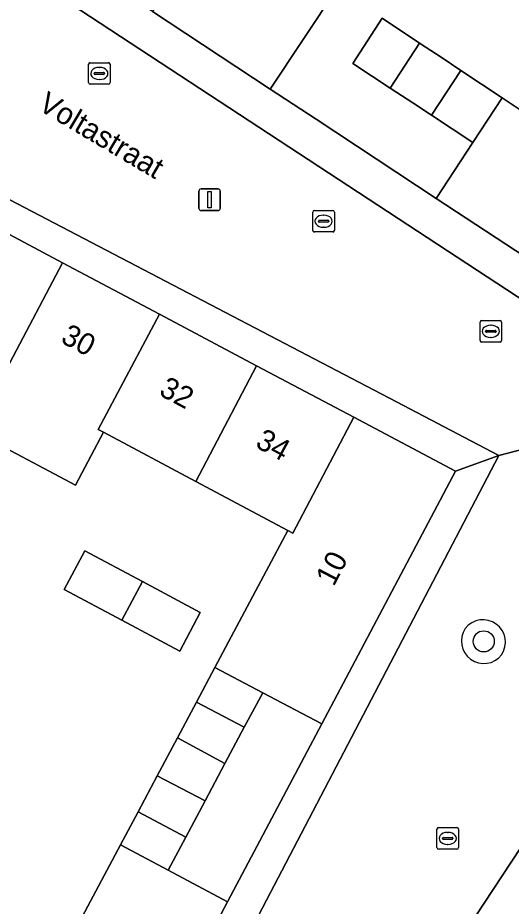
# Model space of a CAD drawing. Extents: x 159279 to 160377, y 384531 to 385888.
# Drawn here: x 160142.48 to 160165.39, y 384822.2 to 384863.42 of the extents above; entities that cross this region are included whole.
import ezdxf

# ---------------------------------------------------------------- set-up
doc = ezdxf.new("R2010")
doc.units = 0
for name, color, linetype in [('IMGEO_Boom', 7, 'Continuous'), ('IMGEO_Erf', 7, 'Continuous'), ('IMGEO_Groenvoorziening', 7, 'Continuous'), ('IMGEO_Kolk', 7, 'Continuous'), ('IMGEO_Lichtmast', 7, 'Continuous'), ('IMGEO_Muur', 7, 'Continuous'), ('IMGEO_Openbare_ruimte_label', 7, 'Continuous'), ('IMGEO_Pand', 7, 'Continuous'), ('IMGEO_Pand_nummerreeks', 7, 'Continuous'), ('IMGEO_Rijbaan_lokaal_open', 7, 'Continuous'), ('IMGEO_Voetpad_open', 7, 'Continuous')]:
    doc.layers.add(name, color=color, linetype=linetype)

msp = doc.modelspace()

# ---------------------------------------------------------------- linework, layer by layer
at = {"layer": 'IMGEO_Boom'}
msp.add_circle((160164.112, 384834.488), 0.489, dxfattribs=at)
at = {"layer": 'IMGEO_Erf'}
for points in [[(160157.295, 384864.779), (160154.202, 384860.098), (160156.334, 384858.705), (160161.907, 384855.037), (160163.608, 384857.629), (160161.683, 384858.896), (160160.819, 384859.465), (160159.768, 384860.157), (160158.03, 384861.301), (160159.397, 384863.394), (160161.138, 384862.242), (160162.184, 384861.55), (160163.05, 384860.977), (160164.971, 384859.706), (160166.267, 384858.832), (160166.609, 384858.602), (160168.355, 384861.225), (160170.053, 384860.094), (160168.307, 384857.471), (160171.374, 384855.471), (160175.91, 384862.376), (160180.575, 384869.478)], [(160103.898, 384841.728), (160147.334, 384813.175), (160148.327, 384815.033), (160143.315, 384817.674), (160147.249, 384825.048), (160148.068, 384826.584), (160148.956, 384828.25), (160149.893, 384830.006), (160150.778, 384831.665), (160151.636, 384833.273), (160155.025, 384839.625), (160150.749, 384841.906), (160146.466, 384844.191), (160145.158, 384841.738), (160140.427, 384844.242)]]:
    msp.add_lwpolyline(points, dxfattribs=at)
for points in [[(160145.596, 384838.689), (160148.276, 384837.26), (160150.956, 384835.831), (160150.001, 384834.04), (160147.321, 384835.469), (160144.641, 384836.898)], [(160150.279, 384825.402), (160149.463, 384823.873), (160152.216, 384822.412), (160156.595, 384830.655), (160153.855, 384832.104), (160153, 384830.501), (160152.101, 384828.816), (160151.179, 384827.089)]]:
    msp.add_lwpolyline(points, close=True, dxfattribs=at)
at = {"layer": 'IMGEO_Groenvoorziening'}
for centre, start, end in [((160164.08, 384834.451), 325.3198, 142.5809), ((160164.115, 384834.5), 145.8843, 322.0164)]:
    msp.add_arc(centre, 1.041, start, end, dxfattribs=at)
at = {"layer": 'IMGEO_Kolk'}
for p, q in [((160145.77, 384860.407), (160145.77, 384861.259)), ((160145.845, 384861.333), (160146.697, 384861.333)), ((160146.771, 384861.259), (160146.771, 384860.407)), ((160146.029, 384860.827), (160146.029, 384860.839)), ((160146.072, 384860.876), (160146.47, 384860.876)), ((160146.258, 384861.113), (160146.283, 384861.113)), ((160146.513, 384860.839), (160146.513, 384860.827)), ((160146.467, 384860.79), (160146.069, 384860.79)), ((160146.281, 384860.553), (160146.256, 384860.553)), ((160146.697, 384860.333), (160145.845, 384860.333)), ((160156.179, 384853.552), (160156.179, 384854.404)), ((160156.254, 384854.478), (160157.106, 384854.478)), ((160156.667, 384854.258), (160156.692, 384854.258)), ((160157.18, 384854.404), (160157.18, 384853.552)), ((160156.438, 384853.972), (160156.438, 384853.984)), ((160156.876, 384853.935), (160156.478, 384853.935)), ((160156.481, 384854.021), (160156.879, 384854.021)), ((160156.922, 384853.984), (160156.922, 384853.972)), ((160157.106, 384853.478), (160156.254, 384853.478)), ((160156.69, 384853.698), (160156.665, 384853.698)), ((160163.94, 384848.445), (160163.94, 384849.297)), ((160164.015, 384849.371), (160164.867, 384849.371)), ((160164.941, 384849.297), (160164.941, 384848.445)), ((160164.199, 384848.865), (160164.199, 384848.877)), ((160164.242, 384848.914), (160164.64, 384848.914)), ((160164.428, 384849.151), (160164.453, 384849.151)), ((160164.683, 384848.877), (160164.683, 384848.865)), ((160164.637, 384848.828), (160164.239, 384848.828)), ((160164.451, 384848.591), (160164.426, 384848.591)), ((160164.867, 384848.371), (160164.015, 384848.371)), ((160162.016, 384825.847), (160162.868, 384825.847)), ((160161.941, 384824.921), (160161.941, 384825.773)), ((160162.243, 384825.39), (160162.641, 384825.39)), ((160162.429, 384825.627), (160162.454, 384825.627)), ((160162.942, 384825.773), (160162.942, 384824.921)), ((160162.2, 384825.341), (160162.2, 384825.353)), ((160162.638, 384825.304), (160162.24, 384825.304)), ((160162.452, 384825.067), (160162.427, 384825.067)), ((160162.684, 384825.353), (160162.684, 384825.341)), ((160162.868, 384824.847), (160162.016, 384824.847))]:
    msp.add_line(p, q, dxfattribs=at)
for points in [[(160145.77, 384860.407), (160145.77, 384861.259)], [(160145.845, 384861.333), (160146.697, 384861.333)], [(160146.771, 384861.259), (160146.771, 384860.407)], [(160146.697, 384860.333), (160145.845, 384860.333)], [(160156.179, 384853.552), (160156.179, 384854.404)], [(160156.254, 384854.478), (160157.106, 384854.478)], [(160157.18, 384854.404), (160157.18, 384853.552)], [(160157.106, 384853.478), (160156.254, 384853.478)], [(160163.94, 384848.445), (160163.94, 384849.297)], [(160164.015, 384849.371), (160164.867, 384849.371)], [(160164.941, 384849.297), (160164.941, 384848.445)], [(160164.867, 384848.371), (160164.015, 384848.371)], [(160162.016, 384825.847), (160162.868, 384825.847)], [(160161.941, 384824.921), (160161.941, 384825.773)], [(160162.942, 384825.773), (160162.942, 384824.921)], [(160162.868, 384824.847), (160162.016, 384824.847)]]:
    msp.add_lwpolyline(points, dxfattribs=at)
for centre, radius, start, end in [((160145.847, 384861.257), 0.0765, 91.552, 178.448), ((160145.847, 384861.257), 0.0765, 91.552, 178.448), ((160146.695, 384861.257), 0.0765, 1.552, 88.448), ((160146.695, 384861.257), 0.0765, 1.552, 88.448), ((160146.069, 384860.836), 0.0403, 85.8775, 175.7526), ((160146.066, 384860.826), 0.0366, 178.938, 274.7102), ((160146.47, 384860.833), 0.043, 264.8664, 352.4533), ((160146.474, 384860.838), 0.0386, 1.7309, 96.639), ((160145.847, 384860.409), 0.0765, 181.552, 268.448), ((160145.847, 384860.409), 0.0765, 181.552, 268.448), ((160146.695, 384860.409), 0.0765, 271.552, 358.448), ((160146.695, 384860.409), 0.0765, 271.552, 358.448), ((160156.256, 384854.402), 0.0765, 91.552, 178.448), ((160156.256, 384854.402), 0.0765, 91.552, 178.448), ((160157.104, 384854.402), 0.0765, 1.552, 88.448), ((160157.104, 384854.402), 0.0765, 1.552, 88.448), ((160156.478, 384853.981), 0.0403, 85.8775, 175.7526), ((160156.475, 384853.971), 0.0366, 178.938, 274.7102), ((160156.879, 384853.978), 0.043, 264.8664, 352.4533), ((160156.883, 384853.983), 0.0386, 1.7309, 96.639), ((160156.256, 384853.554), 0.0765, 181.552, 268.448), ((160156.256, 384853.554), 0.0765, 181.552, 268.448), ((160157.104, 384853.554), 0.0765, 271.552, 358.448), ((160157.104, 384853.554), 0.0765, 271.552, 358.448), ((160164.017, 384849.295), 0.0765, 91.552, 178.448), ((160164.017, 384849.295), 0.0765, 91.552, 178.448), ((160164.865, 384849.295), 0.0765, 1.552, 88.448), ((160164.865, 384849.295), 0.0765, 1.552, 88.448), ((160164.239, 384848.874), 0.0403, 85.8775, 175.7526), ((160164.644, 384848.876), 0.0386, 1.7309, 96.639), ((160164.236, 384848.864), 0.0366, 178.938, 274.7102), ((160164.64, 384848.871), 0.043, 264.8664, 352.4533), ((160164.017, 384848.447), 0.0765, 181.552, 268.448), ((160164.017, 384848.447), 0.0765, 181.552, 268.448), ((160164.865, 384848.447), 0.0765, 271.552, 358.448), ((160164.865, 384848.447), 0.0765, 271.552, 358.448), ((160162.018, 384825.771), 0.0765, 91.552, 178.448), ((160162.018, 384825.771), 0.0765, 91.552, 178.448), ((160162.866, 384825.771), 0.0765, 1.552, 88.448), ((160162.866, 384825.771), 0.0765, 1.552, 88.448), ((160162.24, 384825.35), 0.0403, 85.8775, 175.7526), ((160162.645, 384825.352), 0.0386, 1.7309, 96.639), ((160162.237, 384825.34), 0.0366, 178.938, 274.7102), ((160162.641, 384825.347), 0.043, 264.8664, 352.4533), ((160162.018, 384824.923), 0.0765, 181.552, 268.448), ((160162.018, 384824.923), 0.0765, 181.552, 268.448), ((160162.866, 384824.923), 0.0765, 271.552, 358.448), ((160162.866, 384824.923), 0.0765, 271.552, 358.448)]:
    msp.add_arc(centre, radius, start, end, dxfattribs=at)
for centre, major_axis, ratio, start_param, end_param in [((160146.257, 384860.833), (-0.387, 0.002), 0.722429, 4.712389, 7.853982), ((160146.282, 384860.833), (-0.39, 0.002), 0.717154, 1.570796, 4.712389), ((160156.666, 384853.978), (-0.387, 0.002), 0.722429, 4.712389, 7.853982), ((160156.691, 384853.978), (-0.39, 0.002), 0.717154, 1.570796, 4.712389), ((160164.427, 384848.871), (-0.387, 0.002), 0.722429, 4.712389, 7.853982), ((160164.452, 384848.871), (-0.39, 0.002), 0.717154, 1.570796, 4.712389), ((160162.428, 384825.347), (-0.387, 0.002), 0.722429, 4.712389, 7.853982), ((160162.453, 384825.347), (-0.39, 0.002), 0.717154, 1.570796, 4.712389)]:
    msp.add_ellipse(centre, major_axis=major_axis, ratio=ratio, start_param=start_param, end_param=end_param, dxfattribs=at)
at = {"layer": 'IMGEO_Lichtmast'}
for p, q in [((160150.992, 384855.475), (160151.782, 384855.475)), ((160151.782, 384855.475), (160150.992, 384855.475)), ((160150.892, 384854.575), (160150.892, 384855.375)), ((160150.892, 384855.375), (160150.892, 384854.575)), ((160151.882, 384855.375), (160151.882, 384854.575)), ((160151.882, 384854.575), (160151.882, 384855.375)), ((160151.782, 384854.475), (160150.992, 384854.475)), ((160150.992, 384854.475), (160151.782, 384854.475))]:
    msp.add_line(p, q, dxfattribs=at)
msp.add_lwpolyline([(160151.312, 384855.35), (160151.462, 384855.35), (160151.462, 384854.6), (160151.312, 384854.6), (160151.312, 384855.35)], dxfattribs=at)
for centre, start, end in [((160150.992, 384855.375), 90, 180), ((160150.992, 384855.375), 90, 180), ((160151.782, 384855.375), 0, 90), ((160151.782, 384855.375), 360, 90), ((160150.992, 384854.575), 180, 270), ((160150.992, 384854.575), 180, 270), ((160151.782, 384854.575), 270, 0), ((160151.782, 384854.575), 270, 0)]:
    msp.add_arc(centre, 0.1, start, end, dxfattribs=at)
at = {"layer": 'IMGEO_Muur'}
for points in [[(160156.334, 384858.705), (160161.907, 384855.037)], [(160152.216, 384822.412), (160156.595, 384830.655)]]:
    msp.add_lwpolyline(points, dxfattribs=at)
at = {"layer": 'IMGEO_Pand'}
for points in [[(160150.44, 384866.299), (160148.735, 384863.71), (160154.202, 384860.098), (160157.295, 384864.779), (160151.814, 384868.388)], [(160161.138, 384862.242), (160159.397, 384863.394), (160158.03, 384861.301), (160159.768, 384860.157)], [(160163.05, 384860.977), (160162.184, 384861.55), (160161.138, 384862.242), (160159.768, 384860.157), (160160.819, 384859.465), (160161.683, 384858.896)], [(160164.971, 384859.706), (160163.05, 384860.977), (160161.683, 384858.896), (160163.608, 384857.629)], [(160163.608, 384857.629), (160161.907, 384855.037), (160172.999, 384847.761), (160175.919, 384852.205), (160171.245, 384855.275), (160171.374, 384855.471), (160168.307, 384857.471), (160166.609, 384858.602), (160166.267, 384858.832), (160164.971, 384859.706)], [(160144.567, 384852.046), (160140.054, 384854.438), (160135.912, 384846.63), (160140.427, 384844.242)], [(160149.057, 384849.667), (160144.567, 384852.046), (160140.427, 384844.242), (160145.158, 384841.738), (160146.466, 384844.191), (160146.221, 384844.321)], [(160153.57, 384847.275), (160149.057, 384849.667), (160146.221, 384844.321), (160146.466, 384844.191), (160150.749, 384841.906)], [(160150.749, 384841.906), (160155.025, 384839.625), (160155.256, 384839.504), (160158.083, 384844.883), (160153.57, 384847.275)], [(160153.855, 384832.104), (160156.595, 384830.655), (160162.796, 384842.385), (160158.083, 384844.883), (160155.256, 384839.504), (160155.025, 384839.625), (160151.636, 384833.273)], [(160148.276, 384837.26), (160145.596, 384838.689), (160144.641, 384836.898), (160147.321, 384835.469)], [(160150.956, 384835.831), (160148.276, 384837.26), (160147.321, 384835.469), (160150.001, 384834.04)], [(160153.855, 384832.104), (160151.636, 384833.273), (160150.778, 384831.665), (160153, 384830.501)], [(160153, 384830.501), (160150.778, 384831.665), (160149.893, 384830.006), (160152.101, 384828.816)], [(160152.101, 384828.816), (160149.893, 384830.006), (160148.956, 384828.25), (160151.179, 384827.089)], [(160151.179, 384827.089), (160148.956, 384828.25), (160148.068, 384826.584), (160150.279, 384825.402)], [(160150.279, 384825.402), (160148.068, 384826.584), (160147.249, 384825.048), (160149.463, 384823.873)], [(160147.249, 384825.048), (160143.315, 384817.674), (160148.327, 384815.033), (160152.216, 384822.412), (160149.463, 384823.873)]]:
    msp.add_lwpolyline(points, close=True, dxfattribs=at)
at = {"layer": 'IMGEO_Rijbaan_lokaal_open'}
for points in [[(160144.46, 384864.387), (160131.638, 384872.788), (160152.283, 384904.295), (160145.682, 384908.652), (160145.415, 384908.828), (160123.226, 384867.33), (160122.202, 384865.37), (160122.406, 384865.263), (160160.06, 384845.593), (160164.806, 384843.113), (160173.478, 384845.373)], [(160177.556, 384842.731), (160176.767, 384843.251), (160197.427, 384874.631), (160194.231, 384876.758), (160182.733, 384859.497), (160173.478, 384845.373), (160164.806, 384843.113), (160147.38, 384809.755), (160148.219, 384809.164), (160152.718, 384806.128), (160153.247, 384805.808)]]:
    msp.add_lwpolyline(points, close=True, dxfattribs=at)
for centre, start, end in [((160164.08, 384834.451), 325.3198, 142.5809), ((160164.115, 384834.5), 145.8843, 322.0164)]:
    msp.add_arc(centre, 1.041, start, end, dxfattribs=at)
at = {"layer": 'IMGEO_Voetpad_open'}
for points in [[(160161.907, 384855.037), (160156.334, 384858.705), (160154.202, 384860.098), (160148.735, 384863.71), (160145.213, 384866.029), (160134.115, 384873.317), (160137.017, 384877.756), (160139.801, 384882.012), (160142.614, 384886.285), (160145.411, 384890.534), (160148.224, 384894.807), (160151.02, 384899.055), (160153.797, 384903.272), (160153.63, 384903.381), (160152.547, 384904.115), (160152.283, 384904.295), (160131.638, 384872.788), (160144.46, 384864.387), (160173.478, 384845.373), (160172.999, 384847.761)], [(160164.806, 384843.113), (160162.796, 384842.385), (160156.595, 384830.655), (160152.216, 384822.412), (160148.327, 384815.033), (160147.334, 384813.175), (160146.037, 384810.702), (160147.38, 384809.755)]]:
    msp.add_lwpolyline(points, close=True, dxfattribs=at)
for points in [[(160197.427, 384874.631), (160176.767, 384843.251), (160177.556, 384842.731), (160153.247, 384805.808), (160154.855, 384804.833), (160156.413, 384807.174), (160157.417, 384808.685), (160159.185, 384811.371), (160162.101, 384815.801), (160164.912, 384820.074), (160167.708, 384824.323), (160170.52, 384828.596), (160173.316, 384832.845), (160176.128, 384837.118), (160179.083, 384841.609), (160180.04, 384843.11), (160179.233, 384843.664), (160182.157, 384848.108), (160184.952, 384852.357), (160187.764, 384856.631), (160190.56, 384860.88), (160193.371, 384865.154)], [(160121.822, 384864.098), (160126.537, 384861.6), (160131.053, 384859.207), (160135.566, 384856.816), (160140.054, 384854.438), (160144.567, 384852.046), (160149.057, 384849.667), (160153.57, 384847.275), (160158.083, 384844.883), (160162.796, 384842.385), (160164.806, 384843.113), (160160.06, 384845.593), (160122.406, 384865.263)]]:
    msp.add_lwpolyline(points, dxfattribs=at)

# ---------------------------------------------------------------- texts
at = {"layer": 'IMGEO_Openbare_ruimte_label'}
msp.add_text('Voltastraat', height=1, rotation=329.2818, dxfattribs=at).set_placement((160143.373, 384859.179))
at = {"layer": 'IMGEO_Pand_nummerreeks'}
for s, rotation, p in [('30', 331.8307, (160144.423, 384848.382)), ('32', 331.8619, (160148.985, 384845.94)), ('34', 331.4225, (160153.456, 384843.531)), ('10', 62.3936, (160157.148, 384836.998))]:
    msp.add_text(s, height=1, rotation=rotation, dxfattribs=at).set_placement(p)

doc.saveas('drawing.dxf')
